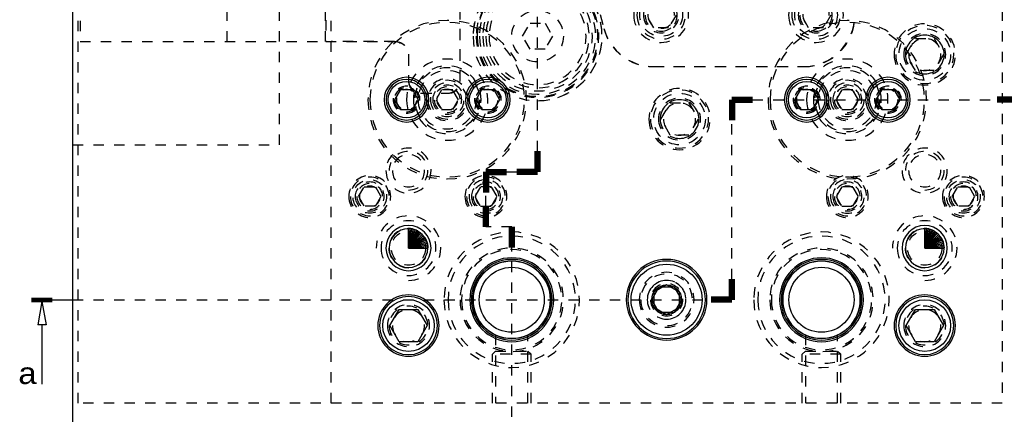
# Model space of a CAD drawing. Header units: inches. Extents: x 3 to 289, y 4 to 291.
# Tile 610 of 634: x 226.21 to 235.74, y 165.27 to 169.09. Entities that reach past the tile are written whole.
import ezdxf
from ezdxf.enums import TextEntityAlignment as Align

# ---------------------------------------------------------------- set-up
doc = ezdxf.new("R2010")
doc.units = ezdxf.units.IN
doc.header["$LTSCALE"] = 0.5
doc.header["$MEASUREMENT"] = 0
doc.linetypes.add('DIVIDE', pattern=[0.393701, 0.19685, -0.098425, 0, -0.098425])
doc.linetypes.add('HIDDEN', pattern=[0.225, 0.15, -0.075])
doc.layers.add('MFB', color=7, linetype='Continuous')
doc.layers.add('STR_INS', color=8, linetype='Continuous')
doc.styles.add('VERO2-Courier New', font='cour.ttf')

# ---------------------------------------------------------------- blocks, each defined once
blk = doc.blocks.new('ArrowheadSection')
at = {"color": 0}
for p, q in [((0, 1), (-1, 1)), ((0, 0.5), (-1, 0.5)), ((0, 0), (-1, 0)), ((0, -0.5), (-1, -0.5)), ((0, -1), (-1, -1))]:
    blk.add_line(p, q, dxfattribs=at)
blk = doc.blocks.new('ArrowheadSectionClosed')
at = {"color": 0}
for p, q in [((0, 0.02), (-1, 0.02)), ((0, 0.01), (-1, 0.01)), ((0, 0), (-1, 0)), ((0, -0.01), (-1, -0.01)), ((0, -0.02), (-1, -0.02)), ((-0.5, -0.02), (-0.7, -0.298)), ((-0.5, -0.02), (-0.3, -0.298)), ((-0.7, -0.298), (-0.3, -0.298)), ((-0.5, -0.298), (-0.5, -1))]:
    blk.add_line(p, q, dxfattribs=at)

msp = doc.modelspace()

# ---------------------------------------------------------------- linework, layer by layer
at = {"layer": 'MFB', "color": 254, "linetype": 'Continuous'}
msp.add_line((226.721, 159.8821), (226.721, 186.3821), dxfattribs=at)
at = {"layer": 'MFB', "color": 254, "linetype": 'HIDDEN'}
for p, q in [((226.771, 165.3821), (226.771, 176.3821)), ((229.221, 165.3821), (229.221, 176.3821)), ((235.721, 176.3821), (235.721, 165.3821)), ((230.471, 168.4971), (230.471, 173.2671)), ((230.471, 168.5071), (230.471, 173.2571)), ((226.791, 172.8821), (226.791, 168.8821)), ((228.216, 168.8821), (228.216, 172.8821)), ((228.721, 167.8821), (228.721, 172.203)), ((231.3099, 171.0771), (231.8657, 169.0025)), ((231.3102, 171.0758), (231.8638, 169.01)), ((229.166, 168.8821), (229.166, 170.4907)), ((229.171, 170.4907), (229.171, 168.8821)), ((232.346, 169.0144), (232.2738, 169.1394)), ((232.5625, 169.1394), (232.4903, 169.0144)), ((233.846, 169.0144), (233.7738, 169.1394)), ((234.0625, 169.1394), (233.9903, 169.0144)), ((231.0767, 168.9346), (231.1488, 169.0596)), ((231.1488, 169.0596), (231.2932, 169.0596)), ((231.2932, 169.0596), (231.3653, 168.9346)), ((232.4903, 169.0144), (232.346, 169.0144)), ((233.9903, 169.0144), (233.846, 169.0144)), ((231.1488, 168.8096), (231.0767, 168.9346)), ((231.3653, 168.9346), (231.2932, 168.8096)), ((234.7906, 168.7571), (234.8808, 168.9134)), ((234.8808, 168.9134), (235.0612, 168.9134)), ((235.0612, 168.9134), (235.1514, 168.7571)), ((226.791, 168.8821), (229.166, 168.8821)), ((229.171, 168.8821), (229.846, 168.8821)), ((229.836, 168.8821), (229.221, 168.8821)), ((231.2932, 168.8096), (231.1488, 168.8096)), ((229.971, 168.7571), (229.971, 168.5071)), ((229.971, 168.7471), (229.971, 168.4971)), ((234.8808, 168.6009), (234.7906, 168.7571)), ((235.1514, 168.7571), (235.0612, 168.6009)), ((232.339, 168.6394), (233.8032, 168.6394)), ((232.3467, 168.6394), (233.7932, 168.6394)), ((235.0612, 168.6009), (234.8808, 168.6009)), ((230.2919, 168.4134), (230.2377, 168.3196)), ((230.4001, 168.4134), (230.2919, 168.4134)), ((230.4543, 168.3196), (230.4001, 168.4134)), ((234.1669, 168.4134), (234.1127, 168.3196)), ((234.2751, 168.4134), (234.1669, 168.4134)), ((234.3293, 168.3196), (234.2751, 168.4134)), ((230.086, 168.3821), (230.356, 168.3821)), ((230.096, 168.3821), (230.346, 168.3821)), ((230.2377, 168.3196), (230.2919, 168.2259)), ((230.4001, 168.2259), (230.4543, 168.3196)), ((234.1127, 168.3196), (234.1669, 168.2259)), ((234.2751, 168.2259), (234.3293, 168.3196)), ((230.2919, 168.2259), (230.4001, 168.2259)), ((232.4156, 168.1321), (232.5058, 168.2884)), ((232.5058, 168.2884), (232.6862, 168.2884)), ((232.6862, 168.2884), (232.7764, 168.1321)), ((234.1669, 168.2259), (234.2751, 168.2259)), ((232.5058, 167.9759), (232.4156, 168.1321)), ((232.7764, 168.1321), (232.6862, 167.9759)), ((232.6862, 167.9759), (232.5058, 167.9759)), ((226.721, 167.8821), (228.721, 167.8821)), ((229.4877, 167.3821), (229.5419, 167.4759)), ((229.5419, 167.4759), (229.6501, 167.4759)), ((229.6501, 167.4759), (229.7043, 167.3821)), ((230.6669, 167.4759), (230.6127, 167.3821)), ((230.7751, 167.4759), (230.6669, 167.4759)), ((230.8293, 167.3821), (230.7751, 167.4759)), ((234.1669, 167.4759), (234.1127, 167.3821)), ((234.2751, 167.4759), (234.1669, 167.4759)), ((234.3293, 167.3821), (234.2751, 167.4759)), ((235.2377, 167.3821), (235.2919, 167.4759)), ((235.2919, 167.4759), (235.4001, 167.4759)), ((235.4001, 167.4759), (235.4543, 167.3821)), ((229.5419, 167.2884), (229.4877, 167.3821)), ((229.7043, 167.3821), (229.6501, 167.2884)), ((230.6127, 167.3821), (230.6669, 167.2884)), ((230.7751, 167.2884), (230.8293, 167.3821)), ((234.1127, 167.3821), (234.1669, 167.2884)), ((234.2751, 167.2884), (234.3293, 167.3821)), ((235.2919, 167.2884), (235.2377, 167.3821)), ((235.4543, 167.3821), (235.4001, 167.2884)), ((229.6501, 167.2884), (229.5419, 167.2884)), ((230.6669, 167.2884), (230.7751, 167.2884)), ((234.1669, 167.2884), (234.2751, 167.2884)), ((235.4001, 167.2884), (235.2919, 167.2884)), ((230.8147, 166.0412), (230.8147, 165.3821)), ((231.1272, 165.3821), (231.1272, 166.0412)), ((233.8147, 166.0412), (233.8147, 165.3821)), ((234.1272, 165.3821), (234.1272, 166.0412)), ((230.8147, 165.885), (230.7835, 165.8537)), ((230.7835, 165.3821), (230.7835, 165.8537)), ((231.1585, 165.8537), (230.7835, 165.8537)), ((230.8147, 165.885), (231.1272, 165.885)), ((231.1272, 165.885), (231.1585, 165.8537)), ((231.1585, 165.3821), (231.1585, 165.8537)), ((233.8147, 165.885), (233.7835, 165.8537)), ((233.7835, 165.3821), (233.7835, 165.8537)), ((234.1585, 165.8537), (233.7835, 165.8537)), ((233.8147, 165.885), (234.1272, 165.885)), ((234.1272, 165.885), (234.1585, 165.8537)), ((234.1585, 165.3821), (234.1585, 165.8537)), ((235.721, 165.3821), (226.771, 165.3821))]:
    msp.add_line(p, q, dxfattribs=at)
at = {"layer": 'MFB', "color": 100, "linetype": 'DIVIDE'}
for p, q in [((231.221, 167.6203), (231.221, 169.3527)), ((233.104, 166.3821), (233.104, 168.3196)), ((233.104, 168.3196), (235.872, 168.3196)), ((230.721, 167.0876), (230.721, 167.6203)), ((230.721, 167.6203), (231.221, 167.6203)), ((230.971, 167.0876), (230.721, 167.0876)), ((230.971, 164.8485), (230.971, 167.0876)), ((226.7206, 166.3821), (233.104, 166.3821))]:
    msp.add_line(p, q, dxfattribs=at)
at = {"layer": 'MFB', "color": 132, "linetype": 'Continuous'}
for p, q in [((229.8386, 168.3196), (229.8955, 168.418)), ((229.8955, 168.418), (230.0091, 168.418)), ((230.0091, 168.418), (230.066, 168.3196)), ((230.626, 168.3196), (230.6829, 168.418)), ((230.6829, 168.418), (230.7965, 168.418)), ((230.7965, 168.418), (230.8534, 168.3196)), ((233.7136, 168.3196), (233.7705, 168.418)), ((233.7705, 168.418), (233.8841, 168.418)), ((233.8841, 168.418), (233.941, 168.3196)), ((234.501, 168.3196), (234.5579, 168.418)), ((234.5579, 168.418), (234.6715, 168.418)), ((234.6715, 168.418), (234.7284, 168.3196)), ((229.8955, 168.2212), (229.8386, 168.3196)), ((230.066, 168.3196), (230.0091, 168.2212)), ((230.6829, 168.2212), (230.626, 168.3196)), ((230.8534, 168.3196), (230.7965, 168.2212)), ((233.7705, 168.2212), (233.7136, 168.3196)), ((233.941, 168.3196), (233.8841, 168.2212)), ((234.5579, 168.2212), (234.501, 168.3196)), ((234.7284, 168.3196), (234.6715, 168.2212)), ((230.0091, 168.2212), (229.8955, 168.2212)), ((230.7965, 168.2212), (230.6829, 168.2212)), ((233.8841, 168.2212), (233.7705, 168.2212)), ((234.6715, 168.2212), (234.5579, 168.2212)), ((229.7906, 166.1321), (229.8808, 166.2884)), ((229.8808, 166.2884), (230.0612, 166.2884)), ((230.0612, 166.2884), (230.1514, 166.1321)), ((234.7906, 166.1321), (234.8808, 166.2884)), ((234.8808, 166.2884), (235.0612, 166.2884)), ((235.0612, 166.2884), (235.1514, 166.1321)), ((229.8808, 165.9759), (229.7906, 166.1321)), ((230.1514, 166.1321), (230.0612, 165.9759)), ((234.8808, 165.9759), (234.7906, 166.1321)), ((235.1514, 166.1321), (235.0612, 165.9759)), ((230.0612, 165.9759), (229.8808, 165.9759)), ((235.0612, 165.9759), (234.8808, 165.9759))]:
    msp.add_line(p, q, dxfattribs=at)
at = {"layer": 'MFB', "color": 100, "linetype": 'Continuous'}
for p, q in [((229.971, 166.8821), (229.971, 167.0696)), ((229.971, 166.8821), (229.9873, 167.0689)), ((229.971, 166.8821), (230.0036, 167.0668)), ((229.971, 166.8821), (230.0195, 167.0632)), ((229.971, 166.8821), (230.0351, 167.0583)), ((229.971, 166.8821), (230.0502, 167.052)), ((229.971, 166.8821), (230.0647, 167.0445)), ((229.971, 166.8821), (230.0785, 167.0357)), ((229.971, 166.8821), (230.0915, 167.0257)), ((229.971, 166.8821), (230.1036, 167.0147)), ((229.971, 166.8821), (230.1146, 167.0026)), ((229.971, 166.8821), (230.1246, 166.9897)), ((234.971, 166.8821), (234.971, 167.0696)), ((234.971, 166.8821), (234.9873, 167.0689)), ((234.971, 166.8821), (235.0036, 167.0668)), ((234.971, 166.8821), (235.0195, 167.0632)), ((234.971, 166.8821), (235.0351, 167.0583)), ((234.971, 166.8821), (235.0502, 167.052)), ((234.971, 166.8821), (235.0647, 167.0445)), ((234.971, 166.8821), (235.0785, 167.0357)), ((234.971, 166.8821), (235.0915, 167.0257)), ((234.971, 166.8821), (235.1036, 167.0147)), ((234.971, 166.8821), (235.1146, 167.0026)), ((234.971, 166.8821), (235.1246, 166.9897)), ((229.971, 166.8821), (230.1334, 166.9759)), ((229.971, 166.8821), (230.1409, 166.9614)), ((229.971, 166.8821), (230.1472, 166.9462)), ((229.971, 166.8821), (230.1521, 166.9306)), ((229.971, 166.8821), (230.1557, 166.9147)), ((229.971, 166.8821), (230.1578, 166.8985)), ((229.971, 166.8821), (230.1585, 166.8821)), ((234.971, 166.8821), (235.1334, 166.9759)), ((234.971, 166.8821), (235.1409, 166.9614)), ((234.971, 166.8821), (235.1472, 166.9462)), ((234.971, 166.8821), (235.1521, 166.9306)), ((234.971, 166.8821), (235.1557, 166.9147)), ((234.971, 166.8821), (235.1578, 166.8985)), ((234.971, 166.8821), (235.1585, 166.8821))]:
    msp.add_line(p, q, dxfattribs=at)
at = {"layer": 'MFB', "color": 136, "linetype": 'Continuous'}
for p, q in [((232.3267, 166.3821), (232.3988, 166.5071)), ((232.3988, 166.5071), (232.5432, 166.5071)), ((232.5432, 166.5071), (232.6153, 166.3821)), ((232.3988, 166.2571), (232.3267, 166.3821)), ((232.6153, 166.3821), (232.5432, 166.2571)), ((232.5432, 166.2571), (232.3988, 166.2571))]:
    msp.add_line(p, q, dxfattribs=at)
at = {"layer": 'MFB', "color": 4, "linetype": 'Continuous'}
for p, q in [((232.471, 166.5264), (232.346, 166.4543)), ((232.596, 166.4543), (232.471, 166.5264)), ((232.346, 166.4543), (232.346, 166.3099)), ((232.596, 166.3099), (232.596, 166.4543)), ((232.346, 166.3099), (232.471, 166.2378)), ((232.471, 166.2378), (232.596, 166.3099))]:
    msp.add_line(p, q, dxfattribs=at)
at = {"layer": 'MFB', "color": 254, "linetype": 'HIDDEN', "extrusion": (0, 0, -1)}
for centre, radius in [((-231.221, 168.9346), 0.625), ((-231.221, 168.9346), 0.5937), ((-231.221, 168.9346), 0.5859), ((-231.221, 168.9346), 0.5833), ((-231.221, 168.9346), 0.5625), ((-231.221, 168.9346), 0.531), ((-231.221, 168.9346), 0.5005), ((-231.221, 168.9346), 0.5), ((-231.221, 168.9346), 0.47), ((-232.4182, 169.1394), 0.2656), ((-232.4182, 169.1394), 0.2344), ((-233.9182, 169.1394), 0.2656), ((-233.9182, 169.1394), 0.2344), ((-232.4182, 169.1394), 0.1719), ((-232.4182, 169.1394), 0.1563), ((-232.4182, 169.1394), 0.1285), ((-233.9182, 169.1394), 0.1719), ((-233.9182, 169.1394), 0.1563), ((-233.9182, 169.1394), 0.1285), ((-230.346, 168.3196), 0.7677), ((-234.221, 168.3196), 0.7677), ((-230.346, 168.3196), 0.748), ((-234.221, 168.3196), 0.748), ((-234.971, 168.7571), 0.2969), ((-234.971, 168.7571), 0.2812), ((-234.971, 168.7571), 0.2031), ((-234.971, 168.7571), 0.1875), ((-234.971, 168.7571), 0.1563), ((-230.346, 168.3196), 0.3937), ((-234.221, 168.3196), 0.3937), ((-230.346, 168.3196), 0.3281), ((-230.346, 168.3196), 0.2825), ((-234.221, 168.3196), 0.3281), ((-234.221, 168.3196), 0.2825), ((-230.346, 168.3196), 0.2031), ((-230.346, 168.3196), 0.1875), ((-234.221, 168.3196), 0.2031), ((-234.221, 168.3196), 0.1875), ((-229.9523, 168.3196), 0.1299), ((-229.9523, 168.3196), 0.1181), ((-229.9523, 168.3196), 0.0984), ((-230.346, 168.3196), 0.163), ((-230.346, 168.3196), 0.1406), ((-230.346, 168.3196), 0.125), ((-230.346, 168.3196), 0.1005), ((-230.7397, 168.3196), 0.1299), ((-230.7397, 168.3196), 0.1181), ((-230.7397, 168.3196), 0.0984), ((-232.596, 168.1321), 0.2969), ((-232.596, 168.1321), 0.2812), ((-233.8273, 168.3196), 0.1299), ((-233.8273, 168.3196), 0.1181), ((-233.8273, 168.3196), 0.0984), ((-234.221, 168.3196), 0.163), ((-234.221, 168.3196), 0.1406), ((-234.221, 168.3196), 0.125), ((-234.221, 168.3196), 0.1005), ((-234.6147, 168.3196), 0.1299), ((-234.6147, 168.3196), 0.1181), ((-234.6147, 168.3196), 0.0984), ((-232.596, 168.1321), 0.2031), ((-232.596, 168.1321), 0.1875), ((-232.596, 168.1321), 0.1563), ((-229.971, 167.6321), 0.2187), ((-234.971, 167.6321), 0.2187), ((-229.971, 167.6321), 0.1563), ((-234.971, 167.6321), 0.1563), ((-229.596, 167.3821), 0.2031), ((-229.596, 167.3821), 0.1875), ((-230.721, 167.3821), 0.2031), ((-230.721, 167.3821), 0.1875), ((-234.221, 167.3821), 0.2031), ((-234.221, 167.3821), 0.1875), ((-235.346, 167.3821), 0.2031), ((-235.346, 167.3821), 0.1875), ((-229.596, 167.3821), 0.1406), ((-229.596, 167.3821), 0.125), ((-229.596, 167.3821), 0.1005), ((-230.721, 167.3821), 0.163), ((-230.721, 167.3821), 0.1406), ((-230.721, 167.3821), 0.125), ((-230.721, 167.3821), 0.1005), ((-234.221, 167.3821), 0.163), ((-234.221, 167.3821), 0.1406), ((-234.221, 167.3821), 0.125), ((-234.221, 167.3821), 0.1005), ((-235.346, 167.3821), 0.1406), ((-235.346, 167.3821), 0.125), ((-235.346, 167.3821), 0.1005), ((-229.971, 166.8821), 0.2656), ((-234.971, 166.8821), 0.2656), ((-229.971, 166.8821), 0.19), ((-229.971, 166.8821), 0.188), ((-230.971, 166.3821), 0.6562), ((-230.971, 166.3821), 0.6172), ((-233.971, 166.3821), 0.6562), ((-233.971, 166.3821), 0.6172), ((-234.971, 166.8821), 0.19), ((-234.971, 166.8821), 0.188), ((-230.971, 166.3821), 0.5008), ((-230.971, 166.3821), 0.5008), ((-233.971, 166.3821), 0.5008), ((-233.971, 166.3821), 0.5008), ((-230.971, 166.3821), 0.4858), ((-233.971, 166.3821), 0.4858), ((-232.471, 166.3821), 0.2656), ((-232.471, 166.3821), 0.25), ((-232.471, 166.3821), 0.1875), ((-232.471, 166.3821), 0.1563), ((-229.971, 166.1321), 0.2031), ((-229.971, 166.1321), 0.1875), ((-234.971, 166.1321), 0.2031), ((-234.971, 166.1321), 0.1875), ((-229.971, 166.1321), 0.1563), ((-234.971, 166.1321), 0.1563)]:
    msp.add_circle(centre, radius, dxfattribs=at)
at = {"layer": 'MFB', "color": 254, "linetype": 'HIDDEN'}
for centre, radius in [((232.4182, 169.1394), 0.2066), ((233.9182, 169.1394), 0.2066), ((231.221, 168.9346), 0.25), ((234.971, 168.7571), 0.25), ((230.346, 168.3196), 0.3125), ((234.221, 168.3196), 0.3125), ((232.596, 168.1321), 0.25), ((229.596, 167.3821), 0.163), ((235.346, 167.3821), 0.163), ((229.971, 166.8821), 0.1661), ((234.971, 166.8821), 0.1661)]:
    msp.add_circle(centre, radius, dxfattribs=at)
at = {"layer": 'MFB', "color": 254, "linetype": 'Continuous', "extrusion": (0, 0, -1)}
for centre, radius in [((-229.9523, 168.3196), 0.2165), ((-230.7397, 168.3196), 0.2165), ((-233.8273, 168.3196), 0.2165), ((-234.6147, 168.3196), 0.2165), ((-229.971, 166.8821), 0.2187), ((-234.971, 166.8821), 0.2187), ((-229.971, 166.8821), 0.1875), ((-234.971, 166.8821), 0.1875), ((-230.971, 166.3821), 0.4062), ((-233.971, 166.3821), 0.4062), ((-232.471, 166.3821), 0.3906), ((-229.971, 166.1321), 0.2969), ((-234.971, 166.1321), 0.2969)]:
    msp.add_circle(centre, radius, dxfattribs=at)
at = {"layer": 'MFB', "color": 132, "linetype": 'Continuous', "extrusion": (0, 0, -1)}
for centre, radius in [((-229.9523, 168.3196), 0.1969), ((-230.7397, 168.3196), 0.1969), ((-233.8273, 168.3196), 0.1969), ((-234.6147, 168.3196), 0.1969), ((-229.971, 166.1321), 0.2812), ((-234.971, 166.1321), 0.2812)]:
    msp.add_circle(centre, radius, dxfattribs=at)
at = {"layer": 'MFB', "color": 132, "linetype": 'Continuous'}
for centre, radius in [((229.9523, 168.3196), 0.1772), ((230.7397, 168.3196), 0.1772), ((233.8273, 168.3196), 0.1772), ((234.6147, 168.3196), 0.1772), ((229.971, 166.1321), 0.25), ((234.971, 166.1321), 0.25)]:
    msp.add_circle(centre, radius, dxfattribs=at)
at = {"layer": 'MFB', "color": 9, "linetype": 'Continuous', "extrusion": (0, 0, -1)}
for centre, radius in [((-230.971, 166.3821), 0.391), ((-230.971, 166.3821), 0.375), ((-233.971, 166.3821), 0.391), ((-233.971, 166.3821), 0.375)]:
    msp.add_circle(centre, radius, dxfattribs=at)
at = {"layer": 'MFB', "color": 9, "linetype": 'Continuous'}
for centre in [(230.971, 166.3821), (233.971, 166.3821)]:
    msp.add_circle(centre, 0.376, dxfattribs=at)
at = {"layer": 'MFB', "color": 4, "linetype": 'Continuous'}
for centre in [(230.971, 166.3821), (233.971, 166.3821)]:
    msp.add_circle(centre, 0.315, dxfattribs=at)
at = {"layer": 'MFB', "color": 136, "linetype": 'Continuous', "extrusion": (0, 0, -1)}
msp.add_circle((-232.471, 166.3821), 0.375, dxfattribs=at)
at = {"layer": 'MFB', "color": 136, "linetype": 'Continuous'}
msp.add_circle((232.471, 166.3821), 0.3438, dxfattribs=at)
at = {"layer": 'MFB', "color": 2, "linetype": 'Continuous'}
msp.add_circle((232.471, 166.3821), 0.1443, dxfattribs=at)
at = {"layer": 'MFB', "color": 254, "linetype": 'HIDDEN'}
for centre, radius, start, end in [((231.221, 168.9346), 0.625, 270, 180), ((232.4182, 169.1394), 0.1563, 270, 180), ((233.9182, 169.1394), 0.1563, 270, 180), ((233.7932, 169.1394), 0.5, 270, 0), ((233.8032, 169.1294), 0.49, 270, 0), ((232.3467, 169.1394), 0.5, 195, 270), ((232.339, 169.1294), 0.49, 195, 270), ((234.971, 168.7571), 0.1875, 270, 180), ((230.096, 168.5071), 0.125, 180, 270), ((230.346, 168.5071), 0.125, 270, 0), ((229.9523, 168.3196), 0.1181, 270, 180), ((230.086, 168.4971), 0.115, 180, 270), ((230.346, 168.3196), 0.125, 270, 180), ((230.356, 168.4971), 0.115, 270, 0), ((230.7397, 168.3196), 0.1181, 270, 180), ((233.8273, 168.3196), 0.1181, 270, 180), ((234.221, 168.3196), 0.125, 270, 180), ((234.6147, 168.3196), 0.1181, 270, 180), ((232.596, 168.1321), 0.1875, 270, 180), ((229.971, 167.6321), 0.1875, 270, 180), ((234.971, 167.6321), 0.1875, 270, 180), ((229.596, 167.3821), 0.125, 270, 180), ((230.721, 167.3821), 0.125, 270, 180), ((234.221, 167.3821), 0.125, 270, 180), ((235.346, 167.3821), 0.125, 270, 180), ((229.971, 166.8821), 0.3125, 270, 180), ((234.971, 166.8821), 0.3125, 270, 180), ((232.471, 166.3821), 0.1875, 270, 180)]:
    msp.add_arc(centre, radius, start, end, dxfattribs=at)
at = {"layer": 'MFB', "color": 254, "linetype": 'HIDDEN', "extrusion": (0, 0, -1)}
for centre, radius in [((-229.836, 168.7471), 0.135), ((-229.846, 168.7571), 0.125)]:
    msp.add_arc(centre, radius, 90, 180, dxfattribs=at)
at = {"layer": 'STR_INS', "color": 100, "linetype": 'Continuous'}
msp.add_line((226.3206, 166.3821), (226.7206, 166.3821), dxfattribs=at)

# ---------------------------------------------------------------- block references
at = {"layer": 'MFB', "color": 100, "linetype": 'DIVIDE', "xscale": 0.2, "yscale": 0.024, "rotation": 90}
for p in [(233.104, 168.3196), (230.721, 167.6203), (230.971, 167.0876)]:
    msp.add_blockref('ArrowheadSection', p, dxfattribs=at)
at = {"layer": 'MFB', "color": 100, "linetype": 'DIVIDE', "extrusion": (0, 0, -1), "xscale": 0.2, "yscale": 0.024}
for p in [(-233.104, 168.3196), (-230.721, 167.6203)]:
    msp.add_blockref('ArrowheadSection', p, dxfattribs=at)
at = {"layer": 'MFB', "color": 100, "linetype": 'DIVIDE', "xscale": 0.2, "yscale": 0.024}
for p in [(235.872, 168.3196), (231.221, 167.6203), (233.104, 166.3821)]:
    msp.add_blockref('ArrowheadSection', p, dxfattribs=at)
at = {"layer": 'MFB', "color": 100, "linetype": 'DIVIDE', "extrusion": (0, 0, -1), "xscale": 0.2, "yscale": 0.024, "rotation": 270}
for p in [(-231.221, 167.6203), (-230.721, 167.0876), (-233.104, 166.3821)]:
    msp.add_blockref('ArrowheadSection', p, dxfattribs=at)
at = {"layer": 'STR_INS', "color": 100, "linetype": 'Continuous', "extrusion": (0, 0, -1), "xscale": 0.2, "yscale": 0.8160000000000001}
msp.add_blockref('ArrowheadSectionClosed', (-226.3206, 166.3821), dxfattribs=at)

# ---------------------------------------------------------------- texts
at = {"layer": 'STR_INS', "color": 7, "linetype": 'Continuous', "style": 'VERO2-Courier New', "width": 0.931388}
msp.add_text('a', height=0.2, dxfattribs=at).set_placement((226.1849, 165.5661), (226.3806, 165.5661), align=Align.FIT)

doc.saveas('drawing.dxf')
